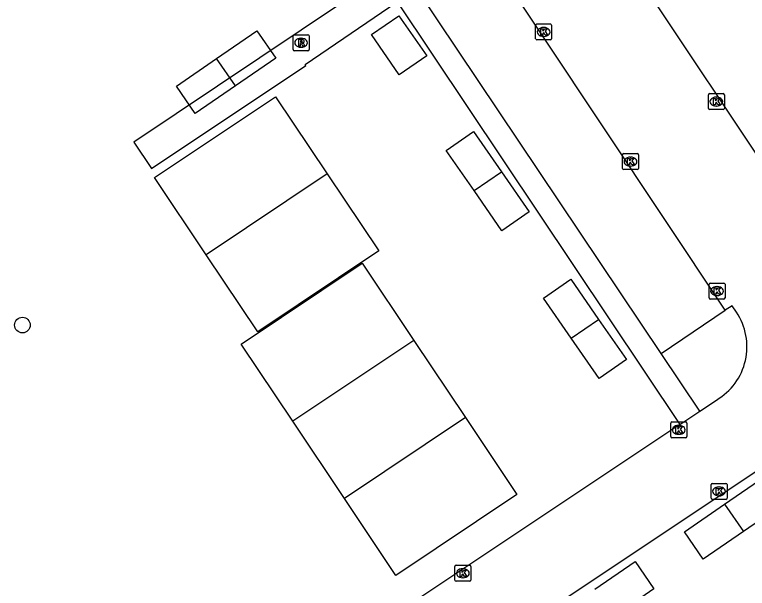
# Model space of a CAD drawing. Extents: x 158352 to 159489, y 383828 to 384597.
# Drawn here: x 158665.48 to 158711.38, y 384412.12 to 384448.06 of the extents above; entities that cross this region are included whole.
import ezdxf

# ---------------------------------------------------------------- set-up
doc = ezdxf.new("R2010")
doc.units = 0
for name, color, linetype in [('IMGEO_Boom', 7, 'Continuous'), ('IMGEO_Kolk', 7, 'Continuous'), ('IMGEO_Pand_vergunning_verleend', 7, 'Continuous'), ('IMGEO_Parkeervlak_halfverhard', 7, 'Continuous'), ('IMGEO_Rijbaan_lokaal_open', 7, 'Continuous'), ('IMGEO_Rioolput', 7, 'Continuous'), ('IMGEO_Voetpad_open', 7, 'Continuous')]:
    doc.layers.add(name, color=color, linetype=linetype)

msp = doc.modelspace()

# ---------------------------------------------------------------- linework, layer by layer
at = {"layer": 'IMGEO_Boom'}
msp.add_circle((158665.972, 384428.613), 0.489, dxfattribs=at)
at = {"layer": 'IMGEO_Kolk'}
for p, q in [((158698.117, 384446.546), (158698.117, 384447.398)), ((158698.192, 384447.472), (158699.044, 384447.472)), ((158699.118, 384447.398), (158699.118, 384446.546)), ((158698.605, 384447.252), (158698.63, 384447.252)), ((158699.044, 384446.472), (158698.192, 384446.472)), ((158698.628, 384446.692), (158698.603, 384446.692)), ((158708.934, 384442.184), (158708.934, 384443.036)), ((158709.009, 384443.11), (158709.861, 384443.11)), ((158709.422, 384442.89), (158709.447, 384442.89)), ((158709.935, 384443.036), (158709.935, 384442.184)), ((158709.861, 384442.11), (158709.009, 384442.11)), ((158709.445, 384442.33), (158709.42, 384442.33)), ((158703.555, 384438.425), (158703.555, 384439.277)), ((158703.63, 384439.351), (158704.482, 384439.351)), ((158704.043, 384439.131), (158704.068, 384439.131)), ((158704.556, 384439.277), (158704.556, 384438.425)), ((158704.482, 384438.351), (158703.63, 384438.351)), ((158704.066, 384438.571), (158704.041, 384438.571)), ((158708.976, 384430.315), (158708.976, 384431.167)), ((158709.051, 384431.241), (158709.903, 384431.241)), ((158709.464, 384431.021), (158709.489, 384431.021)), ((158709.977, 384431.167), (158709.977, 384430.315)), ((158709.487, 384430.461), (158709.462, 384430.461)), ((158709.903, 384430.241), (158709.051, 384430.241)), ((158706.581, 384421.624), (158706.581, 384422.476)), ((158706.656, 384422.55), (158707.508, 384422.55)), ((158707.069, 384422.33), (158707.094, 384422.33)), ((158707.582, 384422.476), (158707.582, 384421.624)), ((158707.092, 384421.77), (158707.067, 384421.77)), ((158707.508, 384421.55), (158706.656, 384421.55)), ((158709.102, 384417.772), (158709.102, 384418.624)), ((158709.177, 384418.698), (158710.029, 384418.698)), ((158709.59, 384418.478), (158709.615, 384418.478)), ((158710.103, 384418.624), (158710.103, 384417.772)), ((158710.029, 384417.698), (158709.177, 384417.698)), ((158709.613, 384417.918), (158709.588, 384417.918)), ((158693.057, 384412.645), (158693.057, 384413.497)), ((158693.132, 384413.571), (158693.984, 384413.571)), ((158694.058, 384413.497), (158694.058, 384412.645)), ((158693.545, 384413.351), (158693.57, 384413.351)), ((158693.984, 384412.571), (158693.132, 384412.571)), ((158693.568, 384412.791), (158693.543, 384412.791))]:
    msp.add_line(p, q, dxfattribs=at)
for points in [[(158698.117, 384446.546), (158698.117, 384447.398)], [(158698.192, 384447.472), (158699.044, 384447.472)], [(158699.118, 384447.398), (158699.118, 384446.546)], [(158698.438, 384447.172), (158698.561, 384447.172), (158698.561, 384447.021), (158698.691, 384447.172), (158698.855, 384447.172), (158698.709, 384447.021), (158698.862, 384446.772), (158698.71, 384446.772), (158698.625, 384446.936), (158698.561, 384446.869), (158698.561, 384446.772), (158698.438, 384446.772), (158698.438, 384447.172)], [(158699.044, 384446.472), (158698.192, 384446.472)], [(158708.934, 384442.184), (158708.934, 384443.036)], [(158709.009, 384443.11), (158709.861, 384443.11)], [(158709.255, 384442.81), (158709.378, 384442.81), (158709.378, 384442.659), (158709.508, 384442.81), (158709.672, 384442.81), (158709.526, 384442.659), (158709.679, 384442.41), (158709.527, 384442.41), (158709.442, 384442.574), (158709.378, 384442.507), (158709.378, 384442.41), (158709.255, 384442.41), (158709.255, 384442.81)], [(158709.935, 384443.036), (158709.935, 384442.184)], [(158709.861, 384442.11), (158709.009, 384442.11)], [(158703.555, 384438.425), (158703.555, 384439.277)], [(158703.63, 384439.351), (158704.482, 384439.351)], [(158704.556, 384439.277), (158704.556, 384438.425)], [(158703.876, 384439.051), (158703.999, 384439.051), (158703.999, 384438.9), (158704.129, 384439.051), (158704.293, 384439.051), (158704.147, 384438.9), (158704.3, 384438.651), (158704.148, 384438.651), (158704.063, 384438.815), (158703.999, 384438.748), (158703.999, 384438.651), (158703.876, 384438.651), (158703.876, 384439.051)], [(158704.482, 384438.351), (158703.63, 384438.351)], [(158708.976, 384430.315), (158708.976, 384431.167)], [(158709.051, 384431.241), (158709.903, 384431.241)], [(158709.297, 384430.941), (158709.42, 384430.941), (158709.42, 384430.79), (158709.55, 384430.941), (158709.714, 384430.941), (158709.568, 384430.79), (158709.721, 384430.541), (158709.569, 384430.541), (158709.484, 384430.705), (158709.42, 384430.638), (158709.42, 384430.541), (158709.297, 384430.541), (158709.297, 384430.941)], [(158709.977, 384431.167), (158709.977, 384430.315)], [(158709.903, 384430.241), (158709.051, 384430.241)], [(158706.581, 384421.624), (158706.581, 384422.476)], [(158706.656, 384422.55), (158707.508, 384422.55)], [(158706.902, 384422.25), (158707.025, 384422.25), (158707.025, 384422.099), (158707.155, 384422.25), (158707.319, 384422.25), (158707.173, 384422.099), (158707.326, 384421.85), (158707.174, 384421.85), (158707.089, 384422.014), (158707.025, 384421.947), (158707.025, 384421.85), (158706.902, 384421.85), (158706.902, 384422.25)], [(158707.582, 384422.476), (158707.582, 384421.624)], [(158707.508, 384421.55), (158706.656, 384421.55)], [(158709.102, 384417.772), (158709.102, 384418.624)], [(158709.177, 384418.698), (158710.029, 384418.698)], [(158710.103, 384418.624), (158710.103, 384417.772)], [(158709.423, 384418.398), (158709.546, 384418.398), (158709.546, 384418.247), (158709.676, 384418.398), (158709.84, 384418.398), (158709.694, 384418.247), (158709.847, 384417.998), (158709.695, 384417.998), (158709.61, 384418.162), (158709.546, 384418.095), (158709.546, 384417.998), (158709.423, 384417.998), (158709.423, 384418.398)], [(158710.029, 384417.698), (158709.177, 384417.698)], [(158693.057, 384412.645), (158693.057, 384413.497)], [(158693.132, 384413.571), (158693.984, 384413.571)], [(158694.058, 384413.497), (158694.058, 384412.645)], [(158693.378, 384413.271), (158693.501, 384413.271), (158693.501, 384413.12), (158693.631, 384413.271), (158693.795, 384413.271), (158693.649, 384413.12), (158693.802, 384412.871), (158693.65, 384412.871), (158693.565, 384413.035), (158693.501, 384412.968), (158693.501, 384412.871), (158693.378, 384412.871), (158693.378, 384413.271)], [(158693.984, 384412.571), (158693.132, 384412.571)]]:
    msp.add_lwpolyline(points, dxfattribs=at)
for centre, start, end in [((158698.194, 384447.396), 91.552, 178.448), ((158698.194, 384447.396), 91.552, 178.448), ((158699.042, 384447.396), 1.552, 88.448), ((158699.042, 384447.396), 1.552, 88.448), ((158698.194, 384446.548), 181.552, 268.448), ((158698.194, 384446.548), 181.552, 268.448), ((158699.042, 384446.548), 271.552, 358.448), ((158699.042, 384446.548), 271.552, 358.448), ((158709.011, 384443.034), 91.552, 178.448), ((158709.011, 384443.034), 91.552, 178.448), ((158709.859, 384443.034), 1.552, 88.448), ((158709.859, 384443.034), 1.552, 88.448), ((158709.011, 384442.186), 181.552, 268.448), ((158709.011, 384442.186), 181.552, 268.448), ((158709.859, 384442.186), 271.552, 358.448), ((158709.859, 384442.186), 271.552, 358.448), ((158703.632, 384439.275), 91.552, 178.448), ((158703.632, 384439.275), 91.552, 178.448), ((158704.48, 384439.275), 1.552, 88.448), ((158704.48, 384439.275), 1.552, 88.448), ((158703.632, 384438.427), 181.552, 268.448), ((158703.632, 384438.427), 181.552, 268.448), ((158704.48, 384438.427), 271.552, 358.448), ((158704.48, 384438.427), 271.552, 358.448), ((158709.053, 384431.165), 91.552, 178.448), ((158709.053, 384431.165), 91.552, 178.448), ((158709.901, 384431.165), 1.552, 88.448), ((158709.901, 384431.165), 1.552, 88.448), ((158709.053, 384430.317), 181.552, 268.448), ((158709.053, 384430.317), 181.552, 268.448), ((158709.901, 384430.317), 271.552, 358.448), ((158709.901, 384430.317), 271.552, 358.448), ((158706.658, 384422.474), 91.552, 178.448), ((158706.658, 384422.474), 91.552, 178.448), ((158707.506, 384422.474), 1.552, 88.448), ((158707.506, 384422.474), 1.552, 88.448), ((158706.658, 384421.626), 181.552, 268.448), ((158706.658, 384421.626), 181.552, 268.448), ((158707.506, 384421.626), 271.552, 358.448), ((158707.506, 384421.626), 271.552, 358.448), ((158709.179, 384418.622), 91.552, 178.448), ((158709.179, 384418.622), 91.552, 178.448), ((158710.027, 384418.622), 1.552, 88.448), ((158710.027, 384418.622), 1.552, 88.448), ((158709.179, 384417.774), 181.552, 268.448), ((158709.179, 384417.774), 181.552, 268.448), ((158710.027, 384417.774), 271.552, 358.448), ((158710.027, 384417.774), 271.552, 358.448), ((158693.134, 384413.495), 91.552, 178.448), ((158693.134, 384413.495), 91.552, 178.448), ((158693.982, 384413.495), 1.552, 88.448), ((158693.982, 384413.495), 1.552, 88.448), ((158693.134, 384412.647), 181.552, 268.448), ((158693.134, 384412.647), 181.552, 268.448), ((158693.982, 384412.647), 271.552, 358.448), ((158693.982, 384412.647), 271.552, 358.448)]:
    msp.add_arc(centre, 0.0765, start, end, dxfattribs=at)
for centre, major_axis, ratio, start_param, end_param in [((158698.604, 384446.972), (-0.387, 0.002), 0.722429, 4.712389, 7.853982), ((158698.629, 384446.972), (-0.39, 0.002), 0.717154, 1.570796, 4.712389), ((158709.421, 384442.61), (-0.387, 0.002), 0.722429, 4.712389, 7.853982), ((158709.446, 384442.61), (-0.39, 0.002), 0.717154, 1.570796, 4.712389), ((158704.042, 384438.851), (-0.387, 0.002), 0.722429, 4.712389, 7.853982), ((158704.067, 384438.851), (-0.39, 0.002), 0.717154, 1.570796, 4.712389), ((158709.463, 384430.741), (-0.387, 0.002), 0.722429, 4.712389, 7.853982), ((158709.488, 384430.741), (-0.39, 0.002), 0.717154, 1.570796, 4.712389), ((158707.068, 384422.05), (-0.387, 0.002), 0.722429, 4.712389, 7.853982), ((158707.093, 384422.05), (-0.39, 0.002), 0.717154, 1.570796, 4.712389), ((158709.589, 384418.198), (-0.387, 0.002), 0.722429, 4.712389, 7.853982), ((158709.614, 384418.198), (-0.39, 0.002), 0.717154, 1.570796, 4.712389), ((158693.544, 384413.071), (-0.387, 0.002), 0.722429, 4.712389, 7.853982), ((158693.569, 384413.071), (-0.39, 0.002), 0.717154, 1.570796, 4.712389)]:
    msp.add_ellipse(centre, major_axis=major_axis, ratio=ratio, start_param=start_param, end_param=end_param, dxfattribs=at)
at = {"layer": 'IMGEO_Pand_vergunning_verleend'}
for points in [[(158687.84, 384446.809), (158689.554, 384447.991), (158691.29, 384445.474), (158689.576, 384444.291), (158687.84, 384446.809)], [(158678.133, 384445.313), (158680.651, 384447.049), (158681.833, 384445.335), (158679.315, 384443.599)], [(158679.315, 384443.599), (158676.798, 384441.863), (158675.616, 384443.577), (158678.133, 384445.313)], [(158679.315, 384443.599), (158678.133, 384445.313)], [(158677.479, 384433.02), (158674.25, 384437.847), (158681.829, 384442.917), (158685.058, 384438.091)], [(158694.255, 384437.038), (158692.519, 384439.556), (158694.232, 384440.738), (158695.969, 384438.22)], [(158694.255, 384437.038), (158695.969, 384438.22)], [(158695.969, 384438.22), (158697.705, 384435.703), (158695.991, 384434.521), (158694.255, 384437.038)], [(158685.058, 384438.091), (158677.479, 384433.02)], [(158685.058, 384438.091), (158688.287, 384433.264), (158680.708, 384428.194), (158677.479, 384433.02)], [(158682.908, 384422.585), (158679.679, 384427.412), (158687.258, 384432.482), (158690.487, 384427.656)], [(158700.349, 384427.787), (158698.613, 384430.304), (158700.327, 384431.486), (158702.063, 384428.969)], [(158700.349, 384427.787), (158702.063, 384428.969)], [(158702.063, 384428.969), (158703.799, 384426.452), (158702.085, 384425.27), (158700.349, 384427.787)], [(158690.487, 384427.656), (158682.908, 384422.585)], [(158690.487, 384427.656), (158693.716, 384422.829)], [(158693.716, 384422.829), (158686.137, 384417.759)], [(158693.716, 384422.829), (158696.945, 384418.003), (158689.366, 384412.932), (158686.137, 384417.759)], [(158686.137, 384417.759), (158682.908, 384422.585)], [(158709.952, 384417.397), (158712.469, 384419.133), (158713.651, 384417.419), (158711.134, 384415.683)], [(158711.134, 384415.683), (158708.617, 384413.947), (158707.435, 384415.661), (158709.952, 384417.397)], [(158709.952, 384417.397), (158711.134, 384415.683)], [(158701.827, 384412.071), (158704.344, 384413.808), (158705.526, 384412.094), (158703.009, 384410.358)]]:
    msp.add_lwpolyline(points, dxfattribs=at)
at = {"layer": 'IMGEO_Parkeervlak_halfverhard'}
msp.add_lwpolyline([(158705.972, 384426.832), (158709.996, 384429.54)], dxfattribs=at)
at = {"layer": 'IMGEO_Rijbaan_lokaal_open'}
for points in [[(158700.594, 384456.319), (158717.274, 384431.313)], [(158709.996, 384429.54), (158694.79, 384452.415)], [(158710.695, 384429.418), (158710.422, 384429.826), (158709.996, 384429.54)], [(158692.655, 384406.667), (158692.843, 384406.79), (158692.867, 384406.753), (158720.69, 384425.301)], [(158708.39, 384423.219), (158709.44, 384423.919)], [(158707.147, 384422.39), (158708.39, 384423.219)], [(158707.147, 384422.39), (158689.79, 384410.818), (158689.811, 384410.787), (158689.789, 384410.772)]]:
    msp.add_lwpolyline(points, dxfattribs=at)
msp.add_arc((158707.485, 384427.258), 3.869, 300.3548, 33.9331, dxfattribs=at)
at = {"layer": 'IMGEO_Rioolput'}
for p, q in [((158682.922, 384445.869), (158682.922, 384446.721)), ((158682.997, 384446.795), (158683.849, 384446.795)), ((158683.41, 384446.575), (158683.435, 384446.575)), ((158683.923, 384446.721), (158683.923, 384445.869)), ((158683.433, 384446.015), (158683.408, 384446.015)), ((158683.849, 384445.795), (158682.997, 384445.795))]:
    msp.add_line(p, q, dxfattribs=at)
for points in [[(158682.922, 384445.869), (158682.922, 384446.721)], [(158682.997, 384446.795), (158683.849, 384446.795)], [(158683.511, 384446.493), (158683.259, 384446.495), (158683.259, 384446.095)], [(158683.923, 384446.721), (158683.923, 384445.869)], [(158683.259, 384446.095), (158683.383, 384446.095), (158683.383, 384446.257), (158683.394, 384446.257)], [(158683.437, 384446.414), (158683.383, 384446.414), (158683.383, 384446.333)], [(158683.383, 384446.333), (158683.435, 384446.333)], [(158683.441, 384446.228), (158683.512, 384446.095), (158683.652, 384446.095), (158683.587, 384446.221)], [(158683.849, 384445.795), (158682.997, 384445.795)]]:
    msp.add_lwpolyline(points, dxfattribs=at)
for centre, radius, start, end in [((158682.999, 384446.719), 0.0765, 91.552, 178.448), ((158682.999, 384446.719), 0.0765, 91.552, 178.448), ((158683.51, 384446.383), 0.109, 350.3612, 89.416), ((158683.847, 384446.719), 0.0765, 1.552, 88.448), ((158683.847, 384446.719), 0.0765, 1.552, 88.448), ((158683.393, 384446.204), 0.0533, 26.0293, 88.6989), ((158683.419, 384446.522), 0.19, 274.7715, 282.9687), ((158683.443, 384446.318), 0.0964, 77.0061, 93.1865), ((158683.457, 384446.375), 0.0378, 276.6634, 79.6772), ((158683.508, 384446.383), 0.112, 277.5842, 350.9817), ((158683.492, 384446.168), 0.108, 29.5134, 73.7905), ((158682.999, 384445.871), 0.0765, 181.552, 268.448), ((158682.999, 384445.871), 0.0765, 181.552, 268.448), ((158683.847, 384445.871), 0.0765, 271.552, 358.448), ((158683.847, 384445.871), 0.0765, 271.552, 358.448)]:
    msp.add_arc(centre, radius, start, end, dxfattribs=at)
for centre, major_axis, ratio, start_param, end_param in [((158683.409, 384446.295), (-0.387, 0.002), 0.722429, 4.712389, 7.853982), ((158683.434, 384446.295), (-0.39, 0.002), 0.717154, 1.570796, 4.712389)]:
    msp.add_ellipse(centre, major_axis=major_axis, ratio=ratio, start_param=start_param, end_param=end_param, dxfattribs=at)
at = {"layer": 'IMGEO_Voetpad_open'}
for points in [[(158720.69, 384425.301), (158726.385, 384429.098), (158705.114, 384460.923), (158710.528, 384464.538), (158710.592, 384464.443), (158714.729, 384467.19), (158713.644, 384468.804), (158698.528, 384458.648), (158699.203, 384457.673), (158672.954, 384440.071), (158674.059, 384438.419), (158683.717, 384444.879), (158683.678, 384444.938), (158689.44, 384448.855), (158707.147, 384422.39)], [(158705.972, 384426.832), (158690.692, 384449.658), (158694.79, 384452.415)], [(158708.39, 384423.219), (158705.972, 384426.832)]]:
    msp.add_lwpolyline(points, dxfattribs=at)

doc.saveas('drawing.dxf')
